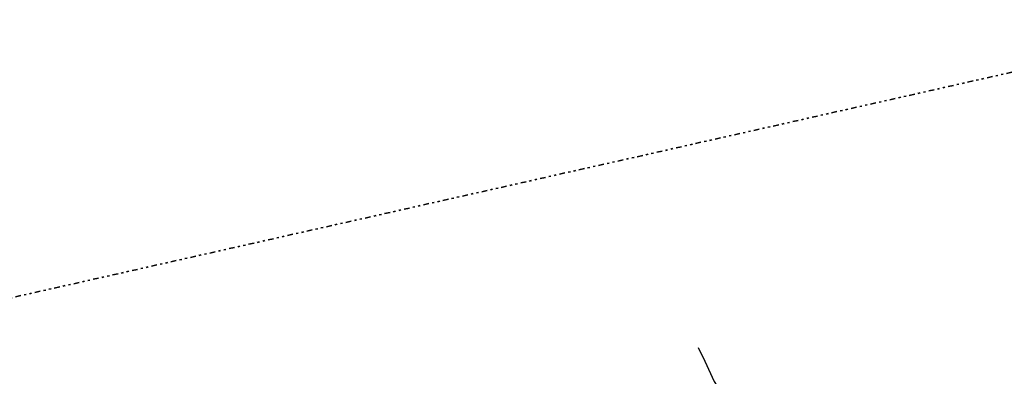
# Model space of a CAD drawing. Header units: metres. Extents: x 169249 to 194689, y 406250 to 412203.
# Tile 392 of 442: x 190548 to 190993, y 411801 to 411962. Entities that reach past the tile are written whole.
import ezdxf

# ---------------------------------------------------------------- set-up
doc = ezdxf.new("R2010")
doc.units = ezdxf.units.M
doc.linetypes.add('BGT_NLCS_N264$0$AL-TEKENBLADGRENS', pattern=[11.5, 2.5, -1.5, 1, -1.5, 1, -1.5, 2.5])
doc.layers.add('BGT_NLCS_N264$0$B-WE-IE-TERREINAFSCHEIDING_KUNSTMATIG_HEKWERK_RASTER-G', color=252, linetype='CONTINUOUS')
doc.layers.add('BGT_NLCS_N264$0$X-XX-AL-TEKENBLADGRENS-G', color=252, linetype='BGT_NLCS_N264$0$AL-TEKENBLADGRENS', lineweight=35)
doc.layers.add('X-XX-AL-REFERENTIE-G', color=7, linetype='CONTINUOUS', lineweight=18)

# ---------------------------------------------------------------- blocks, each defined once
blk = doc.blocks.new('BGT_NLCS_N264')
at = {"layer": 'BGT_NLCS_N264$0$B-WE-IE-TERREINAFSCHEIDING_KUNSTMATIG_HEKWERK_RASTER-G'}
blk.add_polyline3d([(190854.6, 411814.18, 11.83), (190857.51, 411807.93, 11.87), (190861.76, 411798.78, 11.93), (190868.33, 411788.47, 11.72), (190865.35, 411785.32, 11.79), (190859.07, 411782.52, 11.87), (190859.62, 411781.42, 11.88), (190865.07, 411770.74, 11.97)], dxfattribs=at)
at = {"layer": 'BGT_NLCS_N264$0$X-XX-AL-TEKENBLADGRENS-G'}
blk.add_polyline3d([(191101.65, 411962.5, 0), (190130.85, 411743.35, 0), (190048.15, 411776.15, 0), (189929.72, 411776.3, 0), (189384.97, 411700.42, 0), (189107.45, 411593.11, 0), (188993.52, 411594.3, 0), (188449.38, 411824.2, 0), (188376.53, 411837.2, 0), (188020.5, 411811.09, 0), (187868.07, 411710.35, 0), (187729.55, 411309.12, 0), (187538.62, 410982.19, 0), (187400.39, 410978.01, 0), (187300.77, 410943.91, 0), (187161.49, 410799.53, 0), (186096.12, 410707.06, 0), (184991.02, 410538.75, 0), (184829.57, 410472.97, 0), (184730.27, 410345.11, 0), (184591.14, 410257.51, 0), (184515.15, 410189.17, 0), (184436.25, 410062.73, 0), (184183.19, 410038.13, 0)], dxfattribs=at)

msp = doc.modelspace()

# ---------------------------------------------------------------- block references
at = {"layer": 'X-XX-AL-REFERENTIE-G'}
msp.add_blockref('BGT_NLCS_N264', (0, 0), dxfattribs=at)

doc.saveas('drawing.dxf')
